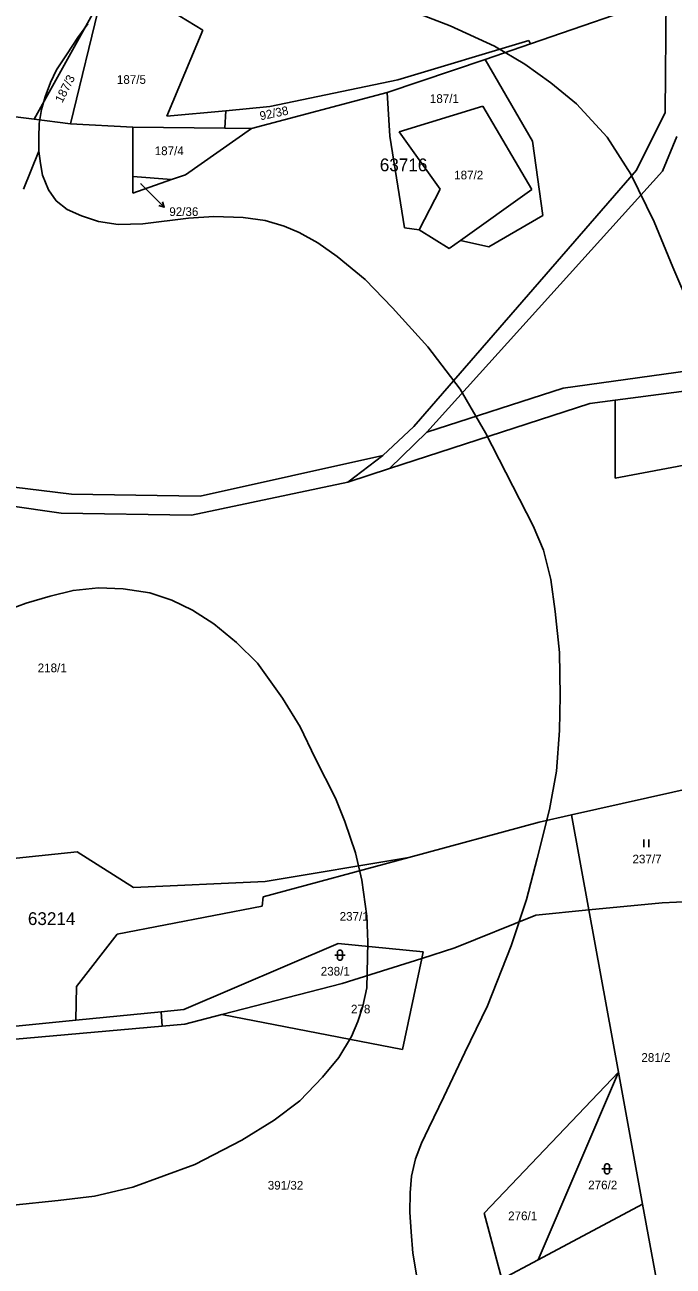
# Model space of a CAD drawing. Extents: x -546762 to -540209, y -1046851 to -1035694.
# Drawn here: x -543854.5 to -543727.6, y -1041539.3 to -1041296.2 of the extents above; entities that cross this region are included whole.
import ezdxf

# ---------------------------------------------------------------- set-up
doc = ezdxf.new("R2010")
doc.units = 0
for name, color, linetype in [('Vrstva 1', 7, 'Continuous'), ('Vrstva 16', 7, 'Continuous'), ('Vrstva 18', 7, 'Continuous'), ('Vrstva 25', 7, 'Continuous'), ('Vrstva 52', 7, 'Continuous'), ('Vrstva 53', 7, 'Continuous'), ('Vrstva 6', 7, 'Continuous')]:
    doc.layers.add(name, color=color, linetype=linetype)

msp = doc.modelspace()

# ---------------------------------------------------------------- linework, layer by layer
at = {"layer": 'Vrstva 1'}
for points in [[(-543852.7, -1041314.67), (-543839.64, -1041291.11)], [(-543830.19, -1041290.77), (-543819.63, -1041297.22)], [(-543819.63, -1041297.22), (-543826.68, -1041314.1)], [(-543783.58, -1041309.48), (-543764.4, -1041303.01)], [(-543755.16, -1041319), (-543764.4, -1041303.01)], [(-543783.05, -1041317.98), (-543783.58, -1041309.48)], [(-543826.68, -1041314.1), (-543815.14, -1041313.01)], [(-543815.14, -1041313.01), (-543815.34, -1041316.43)], [(-543845.56, -1041315.56), (-543852.7, -1041314.67)], [(-543833.39, -1041316.26), (-543845.56, -1041315.56)], [(-543833.39, -1041316.26), (-543833.39, -1041325.92)], [(-543810.16, -1041316.48), (-543823.03, -1041325.54)], [(-543815.34, -1041316.43), (-543810.16, -1041316.48)], [(-543780.2, -1041335.93), (-543783.05, -1041317.98)], [(-543753.13, -1041333.52), (-543755.16, -1041319)], [(-543833.39, -1041325.92), (-543825.82, -1041326.51)], [(-543825.82, -1041326.51), (-543823.03, -1041325.54)], [(-543753.13, -1041333.52), (-543763.65, -1041339.68)], [(-543777.32, -1041336.31), (-543780.2, -1041335.93)], [(-543777.32, -1041336.31), (-543771.45, -1041339.99)], [(-543771.45, -1041339.99), (-543769.23, -1041338.41)], [(-543763.65, -1041339.68), (-543769.23, -1041338.41)], [(-543717.51, -1041366.88), (-543738.95, -1041369.67)], [(-543738.95, -1041369.67), (-543743.94, -1041370.32)], [(-543738.95, -1041369.67), (-543738.97, -1041384.97)], [(-543743.94, -1041370.32), (-543783.1, -1041383.09)], [(-543847.41, -1041391.83), (-543937.77, -1041378.8)], [(-543738.97, -1041384.97), (-543708.79, -1041379.27)], [(-543783.1, -1041383.09), (-543791.3, -1041385.77)], [(-543791.3, -1041385.77), (-543821.87, -1041392.19)], [(-543821.87, -1041392.19), (-543847.41, -1041391.83)], [(-543747.52, -1041450.91), (-543722.68, -1041445.33)], [(-543779.35, -1041459.25), (-543753.86, -1041452.34)], [(-543753.86, -1041452.34), (-543747.52, -1041450.91)], [(-543744.11, -1041469.51), (-543747.52, -1041450.91)], [(-543844.28, -1041458.1), (-543883.06, -1041462.16)], [(-543833.2, -1041465.14), (-543844.28, -1041458.1)], [(-543807.83, -1041466.97), (-543779.35, -1041459.25)], [(-543807.49, -1041463.91), (-543779.35, -1041459.25)], [(-543833.2, -1041465.14), (-543807.49, -1041463.91)], [(-543807.83, -1041466.97), (-543808.03, -1041468.76)], [(-543836.45, -1041474.24), (-543808.03, -1041468.76)], [(-543744.11, -1041469.51), (-543754.49, -1041470.53)], [(-543729.75, -1041468.1), (-543744.11, -1041469.51)], [(-543744.11, -1041469.51), (-543738.3, -1041501.26)], [(-543721.35, -1041467.71), (-543729.75, -1041468.1)], [(-543770.31, -1041476.96), (-543754.49, -1041470.53)], [(-543844.38, -1041484.53), (-543836.45, -1041474.24)], [(-543793.14, -1041476.05), (-543823.4, -1041488.99)], [(-543776.55, -1041477.73), (-543793.14, -1041476.05)], [(-543776.82, -1041479.01), (-543770.31, -1041476.96)], [(-543792.37, -1041483.91), (-543776.82, -1041479.01)], [(-543776.82, -1041479.01), (-543776.55, -1041477.73)], [(-543815.95, -1041490.01), (-543792.37, -1041483.91)], [(-543844.38, -1041484.53), (-543844.54, -1041491.11)], [(-543823.4, -1041488.99), (-543827.81, -1041489.43)], [(-543844.54, -1041491.11), (-543861.52, -1041492.81)], [(-543827.81, -1041489.43), (-543844.54, -1041491.11)], [(-543827.63, -1041492.28), (-543827.81, -1041489.43)], [(-543823.2, -1041491.89), (-543815.95, -1041490.01)], [(-543827.63, -1041492.28), (-543823.2, -1041491.89)], [(-543764.61, -1041528.9), (-543738.3, -1041501.26)], [(-543738.3, -1041501.26), (-543754.04, -1041538.01)], [(-543738.3, -1041501.26), (-543733.57, -1041527.11)], [(-543754.04, -1041538.01), (-543733.57, -1041527.11)], [(-543733.57, -1041527.11), (-543730.4, -1041544.43)], [(-543764.61, -1041528.9), (-543761.13, -1041541.78)], [(-543761.13, -1041541.78), (-543754.04, -1041538.01)]]:
    msp.add_lwpolyline(points, dxfattribs=at)
at = {"layer": 'Vrstva 16'}
msp.add_line((-543829.34, -1041329.81), (-543827.22, -1041331.93), dxfattribs=at)
for points in [[(-543831.79, -1041327.36), (-543829.34, -1041329.81)], [(-543827.57, -1041330.87), (-543827.22, -1041331.93), (-543828.28, -1041331.58)]]:
    msp.add_lwpolyline(points, dxfattribs=at)
at = {"layer": 'Vrstva 25'}
for p, q in [((-543733.36, -1041457.21), (-543733.36, -1041455.71)), ((-543732.36, -1041457.21), (-543732.36, -1041455.71)), ((-543793.83, -1041478.36), (-543791.83, -1041478.36)), ((-543793.33, -1041478.86), (-543793.33, -1041477.86)), ((-543792.33, -1041477.86), (-543792.33, -1041478.86)), ((-543741.53, -1041520.21), (-543739.53, -1041520.21)), ((-543741.03, -1041520.71), (-543741.03, -1041519.71)), ((-543740.03, -1041519.71), (-543740.03, -1041520.71))]:
    msp.add_line(p, q, dxfattribs=at)
for centre, start, end in [((-543792.83, -1041477.86), 0, 180), ((-543792.83, -1041478.86), 180, 0), ((-543740.53, -1041519.71), 0, 180), ((-543740.53, -1041520.71), 180, 0)]:
    msp.add_arc(centre, 0.5, start, end, dxfattribs=at)
at = {"layer": 'Vrstva 52'}
for points in [[(-543798.39, -1041288.75), (-543788.09, -1041290.69), (-543779.74, -1041293.11), (-543771.26, -1041296.38), (-543762.54, -1041300.38), (-543756.61, -1041303.9), (-543751.52, -1041307.53), (-543746.55, -1041311.65), (-543740.5, -1041318.2), (-543735.9, -1041325.47), (-543731.29, -1041334.8), (-543727.69, -1041343.64), (-543724.06, -1041352), (-543721.76, -1041360.49), (-543719.34, -1041371.39), (-543714.76, -1041402.93)], [(-543851.78, -1041320.96), (-543851.78, -1041318.32), (-543851.71, -1041315.49), (-543851.23, -1041312.79), (-543850.54, -1041310.29), (-543849.5, -1041307.52), (-543848.32, -1041305.03), (-543846.24, -1041301.91), (-543844.1, -1041298.66), (-543842.17, -1041296.03)], [(-543854.75, -1041328.36), (-543851.78, -1041320.96)], [(-543777.78, -1041541.35), (-543778.54, -1041536.71), (-543778.88, -1041532.56), (-543779.16, -1041528.68), (-543779.09, -1041524.87), (-543778.81, -1041521.62), (-543778.05, -1041518.23), (-543776.88, -1041515.18), (-543775.42, -1041512.19), (-543772.52, -1041506.13), (-543768.4, -1041497.4), (-543763.92, -1041488.31), (-543759.32, -1041476.56), (-543756.29, -1041467.47), (-543754.2, -1041459.43), (-543751.78, -1041449.86), (-543750.44, -1041442.34), (-543749.84, -1041434.35), (-543749.72, -1041427.56), (-543749.84, -1041419.08), (-543750.69, -1041411.08), (-543751.53, -1041404.78), (-543752.99, -1041399.09), (-543755.02, -1041394.3), (-543764.34, -1041376.12), (-543769.31, -1041367.52), (-543775.62, -1041359.23), (-543782.54, -1041351.61), (-543787.87, -1041346.07), (-543793.34, -1041341.57), (-543797.14, -1041338.87), (-543800.81, -1041336.86), (-543803.75, -1041335.64), (-543807.49, -1041334.53), (-543811.78, -1041333.9), (-543817.52, -1041333.7), (-543822.44, -1041334.04), (-543831.37, -1041335.15), (-543836.21, -1041335.29), (-543840.09, -1041334.74), (-543843.41, -1041333.63), (-543846.18, -1041332.38), (-543848.39, -1041330.65), (-543849.84, -1041328.5), (-543851.02, -1041325.66), (-543851.43, -1041323.38), (-543851.78, -1041320.96)], [(-543895.65, -1041445.91), (-543887.29, -1041435.85), (-543878.94, -1041427.13), (-543870.7, -1041419.86), (-543863.8, -1041414.53), (-543857.74, -1041410.77), (-543854.25, -1041409.45), (-543849.54, -1041408.06), (-543845.05, -1041406.96), (-543840.06, -1041406.47), (-543835.22, -1041406.61)], [(-543835.22, -1041406.61), (-543830.03, -1041407.44), (-543825.74, -1041408.83), (-543821.65, -1041410.83), (-543817.5, -1041413.47), (-543813.07, -1041417.14), (-543808.99, -1041421.22), (-543804.08, -1041428.01), (-543800.62, -1041433.68), (-543797.64, -1041439.78), (-543793.7, -1041447.6), (-543791.86, -1041452.17), (-543789.79, -1041458.33), (-543788.54, -1041463.67), (-543787.57, -1041470.73), (-543787.36, -1041475.85), (-543787.57, -1041484.78), (-543788.37, -1041488.33), (-543789.34, -1041491.38), (-543790.58, -1041494.29), (-543793.07, -1041498.37), (-543796.26, -1041502.25), (-543800.69, -1041506.89), (-543805.67, -1041510.7), (-543812.04, -1041514.58), (-543821.24, -1041519.35), (-543833.35, -1041523.78), (-543840.89, -1041525.52), (-543847.95, -1041526.42), (-543856.81, -1041527.32)]]:
    msp.add_lwpolyline(points, dxfattribs=at)
at = {"layer": 'Vrstva 6'}
for points in [[(-543845.56, -1041315.56), (-543839.64, -1041291.11)], [(-543728.95, -1041290.71), (-543755.52, -1041299.93)], [(-543728.95, -1041290.71), (-543729.18, -1041313.38)], [(-543755.87, -1041299.24), (-543781.46, -1041306.99)], [(-543755.87, -1041299.24), (-543755.52, -1041299.93)], [(-543755.52, -1041299.93), (-543764.4, -1041303.01)], [(-543781.46, -1041306.99), (-543806.52, -1041312.19)], [(-543878.28, -1041311.48), (-543852.7, -1041314.67)], [(-543810.16, -1041316.48), (-543783.58, -1041309.48)], [(-543806.52, -1041312.19), (-543815.14, -1041313.01)], [(-543764.88, -1041312.11), (-543781.25, -1041317.15)], [(-543755.25, -1041328.46), (-543764.88, -1041312.11)], [(-543729.18, -1041313.38), (-543734.76, -1041324.67)], [(-543833.39, -1041316.26), (-543815.34, -1041316.43)], [(-543781.25, -1041317.15), (-543773.19, -1041328.41)], [(-543726.87, -1041318.05), (-543729.67, -1041324.88)], [(-543833.39, -1041325.92), (-543833.39, -1041329.14)], [(-543734.76, -1041324.67), (-543778.35, -1041374.82)], [(-543729.67, -1041324.88), (-543775.8, -1041375.94)], [(-543833.39, -1041329.14), (-543825.82, -1041326.51)], [(-543773.19, -1041328.41), (-543777.32, -1041336.31)], [(-543755.25, -1041328.46), (-543769.23, -1041338.41)], [(-543719.58, -1041363.23), (-543749.1, -1041367.37)], [(-543749.1, -1041367.37), (-543775.8, -1041375.94)], [(-543778.35, -1041374.82), (-543784.44, -1041380.52)], [(-543775.8, -1041375.94), (-543783.1, -1041383.09)], [(-543820.17, -1041388.46), (-543784.44, -1041380.52)], [(-543784.44, -1041380.52), (-543791.3, -1041385.77)], [(-543876.96, -1041384.23), (-543845.36, -1041388.09)], [(-543845.36, -1041388.09), (-543820.17, -1041388.46)], [(-543780.58, -1041496.84), (-543776.82, -1041479.01)], [(-543780.58, -1041496.84), (-543815.95, -1041490.01)], [(-543862.25, -1041495.34), (-543827.63, -1041492.28)]]:
    msp.add_lwpolyline(points, dxfattribs=at)

# ---------------------------------------------------------------- texts
at = {"layer": 'Vrstva 16'}
msp.add_text('92/36', height=1.7, dxfattribs=at).set_placement((-543826.22, -1041333.63))
at = {"layer": 'Vrstva 18'}
for s, rotation, p in [('187/3', 62.9114, (-543847.19, -1041311.62)), ('92/38', 11.632, (-543808.35, -1041314.9))]:
    msp.add_text(s, height=1.7, rotation=rotation, dxfattribs=at).set_placement(p)
for s, height, p in [('187/5', 1.7, (-543836.48, -1041307.76)), ('187/1', 1.7, (-543775.22, -1041311.49)), ('187/4', 1.7, (-543829.08, -1041321.72)), ('187/2', 1.7, (-543770.46, -1041326.46)), ('92/36', 0.1, (-543831.98, -1041327.36)), ('218/1', 1.7, (-543851.98, -1041422.96)), ('237/7', 1.7, (-543735.56, -1041460.39)), ('237/1', 1.7, (-543792.88, -1041471.62)), ('238/1', 1.7, (-543796.58, -1041482.36)), ('278', 1.7, (-543790.66, -1041489.77)), ('281/2', 1.7, (-543733.82, -1041499.25)), ('391/32', 1.7, (-543806.95, -1041524.27)), ('276/2', 1.7, (-543744.23, -1041524.21)), ('276/1', 1.7, (-543759.9, -1041530.26))]:
    msp.add_text(s, height=height, dxfattribs=at).set_placement(p)
at = {"layer": 'Vrstva 53'}
for s, p in [('63716', (-543785.02, -1041324.87)), ('63214', (-543853.9, -1041472.46))]:
    msp.add_text(s, height=2.5, dxfattribs=at).set_placement(p)

doc.saveas('drawing.dxf')
